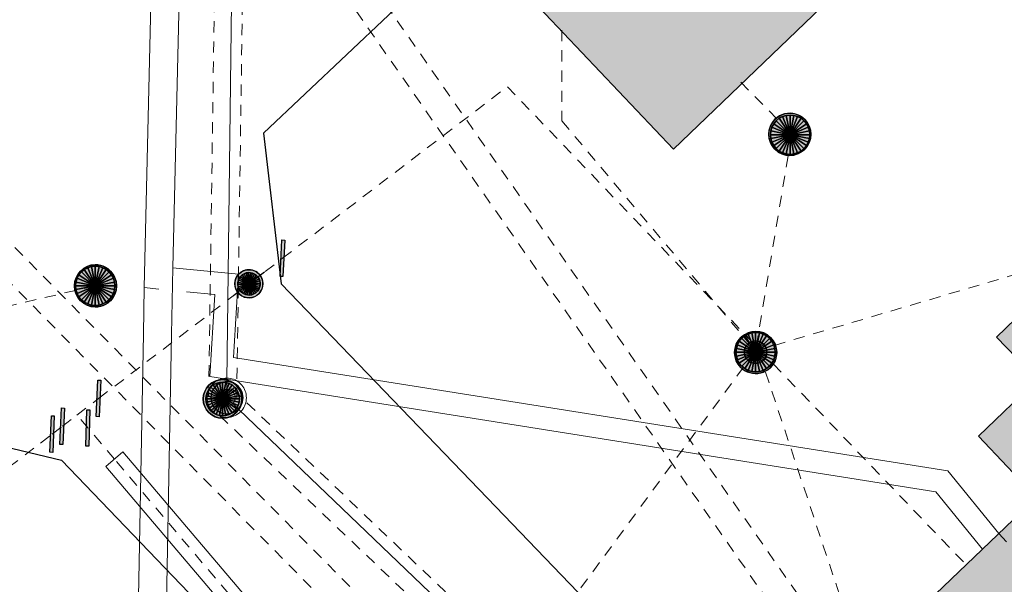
# Model space of a CAD drawing. Header units: metres. Extents: x 2695560 to 2696939, y 1260491 to 1262050.
# Tile 473 of 656: x 2695813 to 2695831, y 1261154 to 1261164. Entities that reach past the tile are written whole.
import ezdxf

# ---------------------------------------------------------------- set-up
doc = ezdxf.new("R2010")
doc.units = ezdxf.units.M
doc.linetypes.add('AUSGEZOGEN', pattern=[0])
doc.linetypes.add('VERDECKT2_S2', pattern=[0.36, 0.2, -0.16])
for name, color, linetype in [('XR$1$AV_Gebäudeflächen (BB)', 7, 'AUSGEZOGEN'), ('XR$1$AV_Linien (BB)', 7, 'AUSGEZOGEN'), ('XR$1$AW_LK_Schachtdeckel', 24, 'AUSGEZOGEN'), ('XR$1$EW_LK_Bauwerk', 1, 'AUSGEZOGEN'), ('XR$1$FM_LK_SW_TRASSEKNOTEN', 94, 'AUSGEZOGEN'), ('XR$1$GA_LK_Rohrleitungsteil', 32, 'AUSGEZOGEN'), ('XR$1$GA_LK_Siphon', 32, 'AUSGEZOGEN'), ('XR$1$PFAW', 255, 'AUSGEZOGEN'), ('XR$1$PFEW', 255, 'AUSGEZOGEN'), ('XR$1$PFGA', 255, 'AUSGEZOGEN')]:
    doc.layers.add(name, color=color, linetype=linetype)
for name, color, linetype, lineweight in [('XR$2$ABW-Linie-R-ungenau', 4, 'VERDECKT2_S2', 18), ('XR$2$ABW-LinieFlaeche-R-ungenau', 4, 'VERDECKT2_S2', 18), ('XR$2$ABW-Punkt', 6, 'AUSGEZOGEN', 18), ('XR$2$ELE-LinieFlaeche-ungenau', 1, 'VERDECKT2_S2', 18), ('XR$2$ELE-Punkt', 1, 'AUSGEZOGEN', 18), ('XR$2$FER-Linie-genau', 30, 'AUSGEZOGEN', 18), ('XR$2$FER-Linie-ungenau', 30, 'VERDECKT2_S2', 18), ('XR$2$GAS-Linie-ungenau', 12, 'VERDECKT2_S2', 18), ('XR$2$GAS-LinieSchutzrohr', 12, 'AUSGEZOGEN', 18), ('XR$2$GAS-Punkt', 12, 'AUSGEZOGEN', 18), ('XR$2$KOM-Flaeche-U-oberirdisch', 91, 'AUSGEZOGEN', 18), ('XR$2$KOM-Linie-U-genau', 91, 'AUSGEZOGEN', 18)]:
    doc.layers.add(name, color=color, linetype=linetype, lineweight=lineweight)

# ---------------------------------------------------------------- blocks, each defined once
blk = doc.blocks.new('COMPLEXOBJECT_36')
at = {"layer": 'XR$1$AV_Linien (BB)', "color": 7, "linetype": 'AUSGEZOGEN', "transparency": 33554687}
blk.add_lwpolyline([(5820.378, 11165.35), (5816.673, 11161.845), (5816.985, 11159.163), (5820.658, 11155.35), (5825.331, 11150.484), (5832.294, 11143.298), (5835.478, 11140.003)], dxfattribs=at)
blk = doc.blocks.new('COMPLEXOBJECT_332')
at = {"layer": 'XR$1$AV_Linien (BB)', "color": 7, "linetype": 'AUSGEZOGEN', "transparency": 33554687}
blk.add_lwpolyline([(5757.09, 11124.929), (5780.161, 11147.021), (5799.968, 11165.987), (5808.077, 11157.223), (5813.076, 11156.026), (5816.613, 11152.343), (5821.719, 11147.027), (5828.696, 11139.827), (5831.99, 11136.417)], dxfattribs=at)
blk = doc.blocks.new('BAW2082')
at = {"layer": 'XR$1$PFAW', "transparency": 33554687}
blk.add_hatch(color=7, dxfattribs=at).paths.add_polyline_path([(0.509, -0.003), (0.499, 0.098), (0.469, 0.194), (0.42, 0.283), (0.354, 0.359), (0.274, 0.421), (0.183, 0.466), (0.085, 0.491), (-0.016, 0.496), (-0.116, 0.481), (-0.211, 0.446), (-0.297, 0.392), (-0.37, 0.323), (-0.428, 0.24), (-0.468, 0.147), (-0.488, 0.047), (-0.488, -0.054), (-0.468, -0.153), (-0.428, -0.246), (-0.37, -0.329), (-0.297, -0.398), (-0.211, -0.452), (-0.116, -0.487), (-0.016, -0.502), (0.085, -0.497), (0.183, -0.472), (0.274, -0.427), (0.354, -0.366), (0.42, -0.289), (0.469, -0.2), (0.499, -0.104)])
at = {"transparency": 33554687}
for start, end in [(91.1948, 268.8052), (268.8052, 91.1948)]:
    blk.add_arc((0.01, 0), 0.5, start, end, dxfattribs=at)
at = {"layer": 'XR$1$PFAW', "transparency": 33554687}
blk.add_circle((0.009, -0.003), 0.5, dxfattribs=at)
blk = doc.blocks.new('BGA2013')
at = {"transparency": 33554687}
blk.add_hatch(color=36, dxfattribs=at).paths.add_polyline_path([(-0.291, -0.409), (0.352, 0.357), (0.291, 0.409), (-0.352, -0.357)])
at = {"color": 32, "transparency": 33554687}
blk.add_lwpolyline([(-0.291, -0.409), (-0.352, -0.357), (0.291, 0.409), (0.352, 0.357), (-0.291, -0.409)], close=True, dxfattribs=at)
blk = doc.blocks.new('BGA15')
at = {"layer": 'XR$1$PFGA', "transparency": 33554687}
blk.add_hatch(color=7, dxfattribs=at).paths.add_polyline_path([(0.5, 0), (0.49, 0.101), (0.459, 0.197), (0.41, 0.286), (0.344, 0.362), (0.264, 0.424), (0.174, 0.469), (0.076, 0.494), (-0.025, 0.499), (-0.125, 0.484), (-0.22, 0.449), (-0.306, 0.395), (-0.379, 0.326), (-0.437, 0.243), (-0.477, 0.15), (-0.497, 0.051), (-0.497, -0.051), (-0.477, -0.15), (-0.437, -0.243), (-0.379, -0.326), (-0.306, -0.395), (-0.22, -0.449), (-0.125, -0.484), (-0.025, -0.499), (0.076, -0.494), (0.174, -0.469), (0.264, -0.424), (0.344, -0.362), (0.41, -0.286), (0.459, -0.197), (0.49, -0.101)])
at = {"color": 32, "transparency": 33554687}
for start, end in [(91.1948, 268.8052), (268.8052, 91.1948)]:
    blk.add_arc((0, 0), 0.5, start, end, dxfattribs=at)
at = {"layer": 'XR$1$PFGA', "transparency": 33554687}
blk.add_circle((0, 0), 0.5, dxfattribs=at)
blk = doc.blocks.new('BEWLP2574')
at = {"layer": 'XR$1$PFEW', "transparency": 33554687}
blk.add_hatch(color=7, dxfattribs=at).paths.add_polyline_path([(-0.5, 0), (-0.497, -0.051), (-0.489, -0.101), (-0.477, -0.15), (-0.459, -0.198), (-0.437, -0.243), (-0.41, -0.286), (-0.379, -0.326), (-0.344, -0.363), (-0.306, -0.396), (-0.264, -0.425), (-0.22, -0.449), (-0.173, -0.469), (-0.125, -0.485), (-0.075, -0.495), (-0.025, -0.5), (0.026, -0.5), (0.076, -0.495), (0.126, -0.485), (0.174, -0.469), (0.221, -0.449), (0.265, -0.425), (0.306, -0.396), (0.345, -0.363), (0.38, -0.326), (0.411, -0.286), (0.437, -0.243), (0.46, -0.198), (0.477, -0.15), (0.49, -0.101), (0.498, -0.051), (0.5, 0), (0.498, 0.05), (0.49, 0.1), (0.477, 0.149), (0.46, 0.197), (0.437, 0.242), (0.411, 0.285), (0.38, 0.325), (0.345, 0.362), (0.306, 0.395), (0.265, 0.424), (0.221, 0.448), (0.174, 0.468), (0.126, 0.484), (0.076, 0.494), (0.026, 0.499), (-0.025, 0.499), (-0.075, 0.494), (-0.125, 0.484), (-0.173, 0.468), (-0.22, 0.448), (-0.264, 0.424), (-0.306, 0.395), (-0.344, 0.362), (-0.379, 0.325), (-0.41, 0.285), (-0.437, 0.242), (-0.459, 0.197), (-0.477, 0.149), (-0.489, 0.1), (-0.497, 0.05)])
at = {"color": 1, "transparency": 33554687}
for start, end in [(90, 180), (0, 90), (180, 270), (270, 0)]:
    blk.add_arc((0, 0), 0.5, start, end, dxfattribs=at)
at = {"layer": 'XR$1$PFEW', "transparency": 33554687}
blk.add_circle((0, 0), 0.5, dxfattribs=at)
blk = doc.blocks.new('BWFM16')
at = {"color": 94, "transparency": 33554687}
for start, end in [(91.1948, 268.8052), (268.8052, 91.1948)]:
    blk.add_arc((0.01, 0), 0.5, start, end, dxfattribs=at)
blk = doc.blocks.new('GAS-SIPHON')
at = {"layer": 'XR$2$GAS-Punkt', "linetype": 'AUSGEZOGEN', "lineweight": 25, "transparency": 33554687}
for p, q in [((0, 200, 2500), (0, 350, 2500)), ((0, -200, 2500), (0, -350, 2500))]:
    blk.add_line(p, q, dxfattribs=at)
for points in [[(-77, 185, 2500), (0, 0, 2500), (-111, 166, 2500)], [(-77, 185), (0, 0), (-111, 166)], [(-77, 185, 2500), (-77, 185), (-111, 166), (-111, 166, 2500)], [(-39, 196, 2500), (0, 0, 2500), (-77, 185, 2500)], [(-39, 196), (0, 0), (-77, 185)], [(-39, 196, 2500), (-39, 196), (-77, 185), (-77, 185, 2500)], [(0, 200, 2500), (0, 0, 2500), (-39, 196, 2500)], [(0, 200), (0, 0), (-39, 196)], [(0, 200, 2500), (0, 200), (-39, 196), (-39, 196, 2500)], [(39, 196, 2500), (0, 0, 2500), (0, 200, 2500)], [(39, 196), (0, 0), (0, 200)], [(39, 196, 2500), (39, 196), (0, 200), (0, 200, 2500)], [(77, 185, 2500), (0, 0, 2500), (39, 196, 2500)], [(77, 185), (0, 0), (39, 196)], [(111, 166, 2500), (0, 0, 2500), (77, 185, 2500)], [(111, 166), (0, 0), (77, 185)], [(77, 185, 2500), (77, 185), (39, 196), (39, 196, 2500)], [(111, 166, 2500), (111, 166), (77, 185), (77, 185, 2500)], [(-196, 39, 2500), (0, 0, 2500), (-200, 0, 2500)], [(-196, 39), (0, 0), (-200, 0)], [(-196, 39, 2500), (-196, 39), (-200, 0), (-200, 0, 2500)], [(-200, 0, 2500), (0, 0, 2500), (-196, -39, 2500)], [(-200, 0), (0, 0), (-196, -39)], [(-185, 77, 2500), (0, 0, 2500), (-196, 39, 2500)], [(-185, 77), (0, 0), (-196, 39)], [(-185, 77, 2500), (-185, 77), (-196, 39), (-196, 39, 2500)], [(-196, -39, 2500), (0, 0, 2500), (-185, -77, 2500)], [(-196, -39), (0, 0), (-185, -77)], [(-166, 111, 2500), (0, 0, 2500), (-185, 77, 2500)], [(-166, 111), (0, 0), (-185, 77)], [(-166, 111, 2500), (-166, 111), (-185, 77), (-185, 77, 2500)], [(-185, -77, 2500), (0, 0, 2500), (-166, -111, 2500)], [(-185, -77), (0, 0), (-166, -111)], [(-141, 141, 2500), (0, 0, 2500), (-166, 111, 2500)], [(-141, 141), (0, 0), (-166, 111)], [(-141, 141, 2500), (-141, 141), (-166, 111), (-166, 111, 2500)], [(-166, -111, 2500), (0, 0, 2500), (-141, -141, 2500)], [(-166, -111), (0, 0), (-141, -141)], [(-111, 166, 2500), (0, 0, 2500), (-141, 141, 2500)], [(-111, 166), (0, 0), (-141, 141)], [(-111, 166, 2500), (-111, 166), (-141, 141), (-141, 141, 2500)], [(-141, -141, 2500), (0, 0, 2500), (-111, -166, 2500)], [(-141, -141), (0, 0), (-111, -166)], [(-111, -166, 2500), (0, 0, 2500), (-77, -185, 2500)], [(-111, -166), (0, 0), (-77, -185)], [(-77, -185, 2500), (0, 0, 2500), (-39, -196, 2500)], [(-77, -185), (0, 0), (-39, -196)], [(-39, -196, 2500), (0, 0, 2500), (0, -200, 2500)], [(-39, -196), (0, 0), (0, -200)], [(141, 141, 2500), (0, 0, 2500), (111, 166, 2500)], [(141, 141), (0, 0), (111, 166)], [(166, 111, 2500), (0, 0, 2500), (141, 141, 2500)], [(166, 111), (0, 0), (141, 141)], [(185, 77, 2500), (0, 0, 2500), (166, 111, 2500)], [(185, 77), (0, 0), (166, 111)], [(196, 39, 2500), (0, 0, 2500), (185, 77, 2500)], [(196, 39), (0, 0), (185, 77)], [(200, 0, 2500), (0, 0, 2500), (196, 39, 2500)], [(200, 0), (0, 0), (196, 39)], [(0, -200, 2500), (0, 0, 2500), (39, -196, 2500)], [(39, -196, 2500), (0, 0, 2500), (77, -185, 2500)], [(77, -185, 2500), (0, 0, 2500), (111, -166, 2500)], [(111, -166, 2500), (0, 0, 2500), (141, -141, 2500)], [(141, -141, 2500), (0, 0, 2500), (166, -111, 2500)], [(166, -111, 2500), (0, 0, 2500), (185, -77, 2500)], [(185, -77, 2500), (0, 0, 2500), (196, -39, 2500)], [(196, -39, 2500), (0, 0, 2500), (200, 0, 2500)], [(0, -200), (0, 0), (39, -196)], [(39, -196), (0, 0), (77, -185)], [(77, -185), (0, 0), (111, -166)], [(111, -166), (0, 0), (141, -141)], [(141, -141), (0, 0), (166, -111)], [(166, -111), (0, 0), (185, -77)], [(185, -77), (0, 0), (196, -39)], [(196, -39), (0, 0), (200, 0)], [(141, 141, 2500), (141, 141), (111, 166), (111, 166, 2500)], [(166, 111, 2500), (166, 111), (141, 141), (141, 141, 2500)], [(185, 77, 2500), (185, 77), (166, 111), (166, 111, 2500)], [(196, 39, 2500), (196, 39), (185, 77), (185, 77, 2500)], [(200, 0, 2500), (200, 0), (196, 39), (196, 39, 2500)], [(-200, 0, 2500), (-200, 0), (-196, -39), (-196, -39, 2500)], [(-196, -39, 2500), (-196, -39), (-185, -77), (-185, -77, 2500)], [(-185, -77, 2500), (-185, -77), (-166, -111), (-166, -111, 2500)], [(-166, -111, 2500), (-166, -111), (-141, -141), (-141, -141, 2500)], [(-141, -141, 2500), (-141, -141), (-111, -166), (-111, -166, 2500)], [(-111, -166, 2500), (-111, -166), (-77, -185), (-77, -185, 2500)], [(77, -185, 2500), (77, -185), (111, -166), (111, -166, 2500)], [(111, -166, 2500), (111, -166), (141, -141), (141, -141, 2500)], [(141, -141, 2500), (141, -141), (166, -111), (166, -111, 2500)], [(166, -111, 2500), (166, -111), (185, -77), (185, -77, 2500)], [(185, -77, 2500), (185, -77), (196, -39), (196, -39, 2500)], [(196, -39, 2500), (196, -39), (200, 0), (200, 0, 2500)], [(-77, -185, 2500), (-77, -185), (-39, -196), (-39, -196, 2500)], [(-39, -196, 2500), (-39, -196), (0, -200), (0, -200, 2500)], [(0, -200, 2500), (0, -200), (39, -196), (39, -196, 2500)], [(39, -196, 2500), (39, -196), (77, -185), (77, -185, 2500)]]:
    blk.add_3dface(points, dxfattribs=at)
blk = doc.blocks.new('ELE-SCHACHT_RUND')
at = {"layer": 'XR$2$ELE-Punkt', "linetype": 'AUSGEZOGEN', "lineweight": 25, "transparency": 33554687}
for points in [[(-212, 212, 2500), (0, 0, 2500), (-249, 167, 2500)], [(-212, 212), (0, 0), (-249, 167)], [(-212, 212, 2500), (-212, 212), (-249, 167), (-249, 167, 2500)], [(-167, 249, 2500), (0, 0, 2500), (-212, 212, 2500)], [(-167, 249), (0, 0), (-212, 212)], [(-167, 249, 2500), (-167, 249), (-212, 212), (-212, 212, 2500)], [(-115, 277, 2500), (0, 0, 2500), (-167, 249, 2500)], [(-115, 277), (0, 0), (-167, 249)], [(-115, 277, 2500), (-115, 277), (-167, 249), (-167, 249, 2500)], [(-59, 294, 2500), (0, 0, 2500), (-115, 277, 2500)], [(-59, 294), (0, 0), (-115, 277)], [(-59, 294, 2500), (-59, 294), (-115, 277), (-115, 277, 2500)], [(0, 300, 2500), (0, 0, 2500), (-59, 294, 2500)], [(0, 300), (0, 0), (-59, 294)], [(0, 300, 2500), (0, 300), (-59, 294), (-59, 294, 2500)], [(59, 294, 2500), (0, 0, 2500), (0, 300, 2500)], [(59, 294), (0, 0), (0, 300)], [(59, 294, 2500), (59, 294), (0, 300), (0, 300, 2500)], [(115, 277, 2500), (0, 0, 2500), (59, 294, 2500)], [(115, 277), (0, 0), (59, 294)], [(167, 249, 2500), (0, 0, 2500), (115, 277, 2500)], [(167, 249), (0, 0), (115, 277)], [(212, 212, 2500), (0, 0, 2500), (167, 249, 2500)], [(212, 212), (0, 0), (167, 249)], [(249, 167, 2500), (0, 0, 2500), (212, 212, 2500)], [(249, 167), (0, 0), (212, 212)], [(115, 277, 2500), (115, 277), (59, 294), (59, 294, 2500)], [(167, 249, 2500), (167, 249), (115, 277), (115, 277, 2500)], [(212, 212, 2500), (212, 212), (167, 249), (167, 249, 2500)], [(249, 167, 2500), (249, 167), (212, 212), (212, 212, 2500)], [(-294, 59, 2500), (0, 0, 2500), (-300, 0, 2500)], [(-294, 59), (0, 0), (-300, 0)], [(-294, 59, 2500), (-294, 59), (-300, 0), (-300, 0, 2500)], [(-300, 0, 2500), (0, 0, 2500), (-294, -59, 2500)], [(-300, 0), (0, 0), (-294, -59)], [(-277, 115, 2500), (0, 0, 2500), (-294, 59, 2500)], [(-277, 115), (0, 0), (-294, 59)], [(-277, 115, 2500), (-277, 115), (-294, 59), (-294, 59, 2500)], [(-294, -59, 2500), (0, 0, 2500), (-277, -115, 2500)], [(-294, -59), (0, 0), (-277, -115)], [(-249, 167, 2500), (0, 0, 2500), (-277, 115, 2500)], [(-249, 167), (0, 0), (-277, 115)], [(-249, 167, 2500), (-249, 167), (-277, 115), (-277, 115, 2500)], [(-277, -115, 2500), (0, 0, 2500), (-249, -167, 2500)], [(-277, -115), (0, 0), (-249, -167)], [(-249, -167, 2500), (0, 0, 2500), (-212, -212, 2500)], [(-249, -167), (0, 0), (-212, -212)], [(-212, -212, 2500), (0, 0, 2500), (-167, -249, 2500)], [(-212, -212), (0, 0), (-167, -249)], [(-167, -249, 2500), (0, 0, 2500), (-115, -277, 2500)], [(-167, -249), (0, 0), (-115, -277)], [(-115, -277, 2500), (0, 0, 2500), (-59, -294, 2500)], [(-115, -277), (0, 0), (-59, -294)], [(-59, -294, 2500), (0, 0, 2500), (0, -300, 2500)], [(-59, -294), (0, 0), (0, -300)], [(277, 115, 2500), (0, 0, 2500), (249, 167, 2500)], [(277, 115), (0, 0), (249, 167)], [(294, 59, 2500), (0, 0, 2500), (277, 115, 2500)], [(294, 59), (0, 0), (277, 115)], [(300, 0, 2500), (0, 0, 2500), (294, 59, 2500)], [(300, 0), (0, 0), (294, 59)], [(0, -300, 2500), (0, 0, 2500), (59, -294, 2500)], [(59, -294, 2500), (0, 0, 2500), (115, -277, 2500)], [(115, -277, 2500), (0, 0, 2500), (167, -249, 2500)], [(167, -249, 2500), (0, 0, 2500), (212, -212, 2500)], [(212, -212, 2500), (0, 0, 2500), (249, -167, 2500)], [(249, -167, 2500), (0, 0, 2500), (277, -115, 2500)], [(277, -115, 2500), (0, 0, 2500), (294, -59, 2500)], [(294, -59, 2500), (0, 0, 2500), (300, 0, 2500)], [(0, -300), (0, 0), (59, -294)], [(59, -294), (0, 0), (115, -277)], [(115, -277), (0, 0), (167, -249)], [(167, -249), (0, 0), (212, -212)], [(212, -212), (0, 0), (249, -167)], [(249, -167), (0, 0), (277, -115)], [(277, -115), (0, 0), (294, -59)], [(294, -59), (0, 0), (300, 0)], [(277, 115, 2500), (277, 115), (249, 167), (249, 167, 2500)], [(294, 59, 2500), (294, 59), (277, 115), (277, 115, 2500)], [(300, 0, 2500), (300, 0), (294, 59), (294, 59, 2500)], [(-300, 0, 2500), (-300, 0), (-294, -59), (-294, -59, 2500)], [(-294, -59, 2500), (-294, -59), (-277, -115), (-277, -115, 2500)], [(-277, -115, 2500), (-277, -115), (-249, -167), (-249, -167, 2500)], [(-249, -167, 2500), (-249, -167), (-212, -212), (-212, -212, 2500)], [(212, -212, 2500), (212, -212), (249, -167), (249, -167, 2500)], [(249, -167, 2500), (249, -167), (277, -115), (277, -115, 2500)], [(277, -115, 2500), (277, -115), (294, -59), (294, -59, 2500)], [(294, -59, 2500), (294, -59), (300, 0), (300, 0, 2500)], [(-212, -212, 2500), (-212, -212), (-167, -249), (-167, -249, 2500)], [(-167, -249, 2500), (-167, -249), (-115, -277), (-115, -277, 2500)], [(-115, -277, 2500), (-115, -277), (-59, -294), (-59, -294, 2500)], [(-59, -294, 2500), (-59, -294), (0, -300), (0, -300, 2500)], [(0, -300, 2500), (0, -300), (59, -294), (59, -294, 2500)], [(59, -294, 2500), (59, -294), (115, -277), (115, -277, 2500)], [(115, -277, 2500), (115, -277), (167, -249), (167, -249, 2500)], [(167, -249, 2500), (167, -249), (212, -212), (212, -212, 2500)]]:
    blk.add_3dface(points, dxfattribs=at)
blk = doc.blocks.new('ABW-NORMSCHACHT_WEITERE')
at = {"layer": 'XR$2$ABW-Punkt', "linetype": 'AUSGEZOGEN', "lineweight": 25, "transparency": 33554687}
for points in [[(-77, 185, 2500), (0, 0, 2500), (-111, 166, 2500)], [(-77, 185), (0, 0), (-111, 166)], [(-77, 185, 2500), (-77, 185), (-111, 166), (-111, 166, 2500)], [(-39, 196, 2500), (0, 0, 2500), (-77, 185, 2500)], [(-39, 196), (0, 0), (-77, 185)], [(-39, 196, 2500), (-39, 196), (-77, 185), (-77, 185, 2500)], [(0, 200, 2500), (0, 0, 2500), (-39, 196, 2500)], [(0, 200), (0, 0), (-39, 196)], [(0, 200, 2500), (0, 200), (-39, 196), (-39, 196, 2500)], [(39, 196, 2500), (0, 0, 2500), (0, 200, 2500)], [(39, 196), (0, 0), (0, 200)], [(39, 196, 2500), (39, 196), (0, 200), (0, 200, 2500)], [(77, 185, 2500), (0, 0, 2500), (39, 196, 2500)], [(77, 185), (0, 0), (39, 196)], [(111, 166, 2500), (0, 0, 2500), (77, 185, 2500)], [(111, 166), (0, 0), (77, 185)], [(77, 185, 2500), (77, 185), (39, 196), (39, 196, 2500)], [(111, 166, 2500), (111, 166), (77, 185), (77, 185, 2500)], [(-196, 39, 2500), (0, 0, 2500), (-200, 0, 2500)], [(-196, 39), (0, 0), (-200, 0)], [(-196, 39, 2500), (-196, 39), (-200, 0), (-200, 0, 2500)], [(-200, 0, 2500), (0, 0, 2500), (-196, -39, 2500)], [(-200, 0), (0, 0), (-196, -39)], [(-185, 77, 2500), (0, 0, 2500), (-196, 39, 2500)], [(-185, 77), (0, 0), (-196, 39)], [(-185, 77, 2500), (-185, 77), (-196, 39), (-196, 39, 2500)], [(-196, -39, 2500), (0, 0, 2500), (-185, -77, 2500)], [(-196, -39), (0, 0), (-185, -77)], [(-166, 111, 2500), (0, 0, 2500), (-185, 77, 2500)], [(-166, 111), (0, 0), (-185, 77)], [(-166, 111, 2500), (-166, 111), (-185, 77), (-185, 77, 2500)], [(-185, -77, 2500), (0, 0, 2500), (-166, -111, 2500)], [(-185, -77), (0, 0), (-166, -111)], [(-141, 141, 2500), (0, 0, 2500), (-166, 111, 2500)], [(-141, 141), (0, 0), (-166, 111)], [(-141, 141, 2500), (-141, 141), (-166, 111), (-166, 111, 2500)], [(-166, -111, 2500), (0, 0, 2500), (-141, -141, 2500)], [(-166, -111), (0, 0), (-141, -141)], [(-111, 166, 2500), (0, 0, 2500), (-141, 141, 2500)], [(-111, 166), (0, 0), (-141, 141)], [(-111, 166, 2500), (-111, 166), (-141, 141), (-141, 141, 2500)], [(-141, -141, 2500), (0, 0, 2500), (-111, -166, 2500)], [(-141, -141), (0, 0), (-111, -166)], [(-111, -166, 2500), (0, 0, 2500), (-77, -185, 2500)], [(-111, -166), (0, 0), (-77, -185)], [(-77, -185, 2500), (0, 0, 2500), (-39, -196, 2500)], [(-77, -185), (0, 0), (-39, -196)], [(-39, -196, 2500), (0, 0, 2500), (0, -200, 2500)], [(-39, -196), (0, 0), (0, -200)], [(141, 141, 2500), (0, 0, 2500), (111, 166, 2500)], [(141, 141), (0, 0), (111, 166)], [(166, 111, 2500), (0, 0, 2500), (141, 141, 2500)], [(166, 111), (0, 0), (141, 141)], [(185, 77, 2500), (0, 0, 2500), (166, 111, 2500)], [(185, 77), (0, 0), (166, 111)], [(196, 39, 2500), (0, 0, 2500), (185, 77, 2500)], [(196, 39), (0, 0), (185, 77)], [(200, 0, 2500), (0, 0, 2500), (196, 39, 2500)], [(200, 0), (0, 0), (196, 39)], [(0, -200, 2500), (0, 0, 2500), (39, -196, 2500)], [(39, -196, 2500), (0, 0, 2500), (77, -185, 2500)], [(77, -185, 2500), (0, 0, 2500), (111, -166, 2500)], [(111, -166, 2500), (0, 0, 2500), (141, -141, 2500)], [(141, -141, 2500), (0, 0, 2500), (166, -111, 2500)], [(166, -111, 2500), (0, 0, 2500), (185, -77, 2500)], [(185, -77, 2500), (0, 0, 2500), (196, -39, 2500)], [(196, -39, 2500), (0, 0, 2500), (200, 0, 2500)], [(0, -200), (0, 0), (39, -196)], [(39, -196), (0, 0), (77, -185)], [(77, -185), (0, 0), (111, -166)], [(111, -166), (0, 0), (141, -141)], [(141, -141), (0, 0), (166, -111)], [(166, -111), (0, 0), (185, -77)], [(185, -77), (0, 0), (196, -39)], [(196, -39), (0, 0), (200, 0)], [(141, 141, 2500), (141, 141), (111, 166), (111, 166, 2500)], [(166, 111, 2500), (166, 111), (141, 141), (141, 141, 2500)], [(185, 77, 2500), (185, 77), (166, 111), (166, 111, 2500)], [(196, 39, 2500), (196, 39), (185, 77), (185, 77, 2500)], [(200, 0, 2500), (200, 0), (196, 39), (196, 39, 2500)], [(-200, 0, 2500), (-200, 0), (-196, -39), (-196, -39, 2500)], [(-196, -39, 2500), (-196, -39), (-185, -77), (-185, -77, 2500)], [(-185, -77, 2500), (-185, -77), (-166, -111), (-166, -111, 2500)], [(-166, -111, 2500), (-166, -111), (-141, -141), (-141, -141, 2500)], [(-141, -141, 2500), (-141, -141), (-111, -166), (-111, -166, 2500)], [(-111, -166, 2500), (-111, -166), (-77, -185), (-77, -185, 2500)], [(77, -185, 2500), (77, -185), (111, -166), (111, -166, 2500)], [(111, -166, 2500), (111, -166), (141, -141), (141, -141, 2500)], [(141, -141, 2500), (141, -141), (166, -111), (166, -111, 2500)], [(166, -111, 2500), (166, -111), (185, -77), (185, -77, 2500)], [(185, -77, 2500), (185, -77), (196, -39), (196, -39, 2500)], [(196, -39, 2500), (196, -39), (200, 0), (200, 0, 2500)], [(-77, -185, 2500), (-77, -185), (-39, -196), (-39, -196, 2500)], [(-39, -196, 2500), (-39, -196), (0, -200), (0, -200, 2500)], [(0, -200, 2500), (0, -200), (39, -196), (39, -196, 2500)], [(39, -196, 2500), (39, -196), (77, -185), (77, -185, 2500)]]:
    blk.add_3dface(points, dxfattribs=at)
blk = doc.blocks.new('ABW-KONTROLLSCHACHT')
at = {"layer": 'XR$2$ABW-Punkt', "linetype": 'AUSGEZOGEN', "lineweight": 25, "transparency": 33554687}
for points in [[(-291, 194, 2500), (0, 0, 2500), (-323, 134, 2500)], [(-291, 194), (0, 0), (-323, 134)], [(-291, 194, 2500), (-291, 194), (-323, 134), (-323, 134, 2500)], [(-247, 247, 2500), (0, 0, 2500), (-291, 194, 2500)], [(-247, 247), (0, 0), (-291, 194)], [(-247, 247, 2500), (-247, 247), (-291, 194), (-291, 194, 2500)], [(-194, 291, 2500), (0, 0, 2500), (-247, 247, 2500)], [(-194, 291), (0, 0), (-247, 247)], [(-194, 291, 2500), (-194, 291), (-247, 247), (-247, 247, 2500)], [(-134, 323, 2500), (0, 0, 2500), (-194, 291, 2500)], [(-134, 323), (0, 0), (-194, 291)], [(-134, 323, 2500), (-134, 323), (-194, 291), (-194, 291, 2500)], [(-68, 343, 2500), (0, 0, 2500), (-134, 323, 2500)], [(-68, 343), (0, 0), (-134, 323)], [(-68, 343, 2500), (-68, 343), (-134, 323), (-134, 323, 2500)], [(0, 350, 2500), (0, 0, 2500), (-68, 343, 2500)], [(0, 350), (0, 0), (-68, 343)], [(0, 350, 2500), (0, 350), (-68, 343), (-68, 343, 2500)], [(68, 343, 2500), (0, 0, 2500), (0, 350, 2500)], [(68, 343), (0, 0), (0, 350)], [(68, 343, 2500), (68, 343), (0, 350), (0, 350, 2500)], [(134, 323, 2500), (0, 0, 2500), (68, 343, 2500)], [(134, 323), (0, 0), (68, 343)], [(194, 291, 2500), (0, 0, 2500), (134, 323, 2500)], [(194, 291), (0, 0), (134, 323)], [(247, 247, 2500), (0, 0, 2500), (194, 291, 2500)], [(247, 247), (0, 0), (194, 291)], [(291, 194, 2500), (0, 0, 2500), (247, 247, 2500)], [(291, 194), (0, 0), (247, 247)], [(323, 134, 2500), (0, 0, 2500), (291, 194, 2500)], [(323, 134), (0, 0), (291, 194)], [(134, 323, 2500), (134, 323), (68, 343), (68, 343, 2500)], [(194, 291, 2500), (194, 291), (134, 323), (134, 323, 2500)], [(247, 247, 2500), (247, 247), (194, 291), (194, 291, 2500)], [(291, 194, 2500), (291, 194), (247, 247), (247, 247, 2500)], [(323, 134, 2500), (323, 134), (291, 194), (291, 194, 2500)], [(-343, 68, 2500), (0, 0, 2500), (-350, 0, 2500)], [(-343, 68), (0, 0), (-350, 0)], [(-343, 68, 2500), (-343, 68), (-350, 0), (-350, 0, 2500)], [(-350, 0, 2500), (0, 0, 2500), (-343, -68, 2500)], [(-350, 0), (0, 0), (-343, -68)], [(-323, 134, 2500), (0, 0, 2500), (-343, 68, 2500)], [(-323, 134), (0, 0), (-343, 68)], [(-323, 134, 2500), (-323, 134), (-343, 68), (-343, 68, 2500)], [(-343, -68, 2500), (0, 0, 2500), (-323, -134, 2500)], [(-343, -68), (0, 0), (-323, -134)], [(-323, -134, 2500), (0, 0, 2500), (-291, -194, 2500)], [(-323, -134), (0, 0), (-291, -194)], [(-291, -194, 2500), (0, 0, 2500), (-247, -247, 2500)], [(-291, -194), (0, 0), (-247, -247)], [(-247, -247, 2500), (0, 0, 2500), (-194, -291, 2500)], [(-247, -247), (0, 0), (-194, -291)], [(-194, -291, 2500), (0, 0, 2500), (-134, -323, 2500)], [(-194, -291), (0, 0), (-134, -323)], [(-134, -323, 2500), (0, 0, 2500), (-68, -343, 2500)], [(-134, -323), (0, 0), (-68, -343)], [(-68, -343, 2500), (0, 0, 2500), (0, -350, 2500)], [(-68, -343), (0, 0), (0, -350)], [(343, 68, 2500), (0, 0, 2500), (323, 134, 2500)], [(343, 68), (0, 0), (323, 134)], [(350, 0, 2500), (0, 0, 2500), (343, 68, 2500)], [(350, 0), (0, 0), (343, 68)], [(0, -350, 2500), (0, 0, 2500), (68, -343, 2500)], [(68, -343, 2500), (0, 0, 2500), (134, -323, 2500)], [(134, -323, 2500), (0, 0, 2500), (194, -291, 2500)], [(194, -291, 2500), (0, 0, 2500), (247, -247, 2500)], [(247, -247, 2500), (0, 0, 2500), (291, -194, 2500)], [(291, -194, 2500), (0, 0, 2500), (323, -134, 2500)], [(323, -134, 2500), (0, 0, 2500), (343, -68, 2500)], [(343, -68, 2500), (0, 0, 2500), (350, 0, 2500)], [(0, -350), (0, 0), (68, -343)], [(68, -343), (0, 0), (134, -323)], [(134, -323), (0, 0), (194, -291)], [(194, -291), (0, 0), (247, -247)], [(247, -247), (0, 0), (291, -194)], [(291, -194), (0, 0), (323, -134)], [(323, -134), (0, 0), (343, -68)], [(343, -68), (0, 0), (350, 0)], [(343, 68, 2500), (343, 68), (323, 134), (323, 134, 2500)], [(350, 0, 2500), (350, 0), (343, 68), (343, 68, 2500)], [(-350, 0, 2500), (-350, 0), (-343, -68), (-343, -68, 2500)], [(-343, -68, 2500), (-343, -68), (-323, -134), (-323, -134, 2500)], [(-323, -134, 2500), (-323, -134), (-291, -194), (-291, -194, 2500)], [(291, -194, 2500), (291, -194), (323, -134), (323, -134, 2500)], [(323, -134, 2500), (323, -134), (343, -68), (343, -68, 2500)], [(343, -68, 2500), (343, -68), (350, 0), (350, 0, 2500)], [(-291, -194, 2500), (-291, -194), (-247, -247), (-247, -247, 2500)], [(-247, -247, 2500), (-247, -247), (-194, -291), (-194, -291, 2500)], [(-194, -291, 2500), (-194, -291), (-134, -323), (-134, -323, 2500)], [(-134, -323, 2500), (-134, -323), (-68, -343), (-68, -343, 2500)], [(-68, -343, 2500), (-68, -343), (0, -350), (0, -350, 2500)], [(0, -350, 2500), (0, -350), (68, -343), (68, -343, 2500)], [(68, -343, 2500), (68, -343), (134, -323), (134, -323, 2500)], [(134, -323, 2500), (134, -323), (194, -291), (194, -291, 2500)], [(194, -291, 2500), (194, -291), (247, -247), (247, -247, 2500)], [(247, -247, 2500), (247, -247), (291, -194), (291, -194, 2500)]]:
    blk.add_3dface(points, dxfattribs=at)
blk = doc.blocks.new('ABW-DECKEL')
at = {"layer": 'XR$2$ABW-Punkt', "linetype": 'AUSGEZOGEN', "lineweight": 25, "transparency": 33554687}
for points in [[(-291, 194, 2500), (0, 0, 2500), (-323, 134, 2500)], [(-291, 194), (0, 0), (-323, 134)], [(-291, 194, 2500), (-291, 194), (-323, 134), (-323, 134, 2500)], [(-247, 247, 2500), (0, 0, 2500), (-291, 194, 2500)], [(-247, 247), (0, 0), (-291, 194)], [(-247, 247, 2500), (-247, 247), (-291, 194), (-291, 194, 2500)], [(-194, 291, 2500), (0, 0, 2500), (-247, 247, 2500)], [(-194, 291), (0, 0), (-247, 247)], [(-194, 291, 2500), (-194, 291), (-247, 247), (-247, 247, 2500)], [(-134, 323, 2500), (0, 0, 2500), (-194, 291, 2500)], [(-134, 323), (0, 0), (-194, 291)], [(-134, 323, 2500), (-134, 323), (-194, 291), (-194, 291, 2500)], [(-68, 343, 2500), (0, 0, 2500), (-134, 323, 2500)], [(-68, 343), (0, 0), (-134, 323)], [(-68, 343, 2500), (-68, 343), (-134, 323), (-134, 323, 2500)], [(0, 350, 2500), (0, 0, 2500), (-68, 343, 2500)], [(0, 350), (0, 0), (-68, 343)], [(0, 350, 2500), (0, 350), (-68, 343), (-68, 343, 2500)], [(68, 343, 2500), (0, 0, 2500), (0, 350, 2500)], [(68, 343), (0, 0), (0, 350)], [(68, 343, 2500), (68, 343), (0, 350), (0, 350, 2500)], [(134, 323, 2500), (0, 0, 2500), (68, 343, 2500)], [(134, 323), (0, 0), (68, 343)], [(194, 291, 2500), (0, 0, 2500), (134, 323, 2500)], [(194, 291), (0, 0), (134, 323)], [(247, 247, 2500), (0, 0, 2500), (194, 291, 2500)], [(247, 247), (0, 0), (194, 291)], [(291, 194, 2500), (0, 0, 2500), (247, 247, 2500)], [(291, 194), (0, 0), (247, 247)], [(323, 134, 2500), (0, 0, 2500), (291, 194, 2500)], [(323, 134), (0, 0), (291, 194)], [(134, 323, 2500), (134, 323), (68, 343), (68, 343, 2500)], [(194, 291, 2500), (194, 291), (134, 323), (134, 323, 2500)], [(247, 247, 2500), (247, 247), (194, 291), (194, 291, 2500)], [(291, 194, 2500), (291, 194), (247, 247), (247, 247, 2500)], [(323, 134, 2500), (323, 134), (291, 194), (291, 194, 2500)], [(-343, 68, 2500), (0, 0, 2500), (-350, 0, 2500)], [(-343, 68), (0, 0), (-350, 0)], [(-343, 68, 2500), (-343, 68), (-350, 0), (-350, 0, 2500)], [(-350, 0, 2500), (0, 0, 2500), (-343, -68, 2500)], [(-350, 0), (0, 0), (-343, -68)], [(-323, 134, 2500), (0, 0, 2500), (-343, 68, 2500)], [(-323, 134), (0, 0), (-343, 68)], [(-323, 134, 2500), (-323, 134), (-343, 68), (-343, 68, 2500)], [(-343, -68, 2500), (0, 0, 2500), (-323, -134, 2500)], [(-343, -68), (0, 0), (-323, -134)], [(-323, -134, 2500), (0, 0, 2500), (-291, -194, 2500)], [(-323, -134), (0, 0), (-291, -194)], [(-291, -194, 2500), (0, 0, 2500), (-247, -247, 2500)], [(-291, -194), (0, 0), (-247, -247)], [(-247, -247, 2500), (0, 0, 2500), (-194, -291, 2500)], [(-247, -247), (0, 0), (-194, -291)], [(-194, -291, 2500), (0, 0, 2500), (-134, -323, 2500)], [(-194, -291), (0, 0), (-134, -323)], [(-134, -323, 2500), (0, 0, 2500), (-68, -343, 2500)], [(-134, -323), (0, 0), (-68, -343)], [(-68, -343, 2500), (0, 0, 2500), (0, -350, 2500)], [(-68, -343), (0, 0), (0, -350)], [(343, 68, 2500), (0, 0, 2500), (323, 134, 2500)], [(343, 68), (0, 0), (323, 134)], [(350, 0, 2500), (0, 0, 2500), (343, 68, 2500)], [(350, 0), (0, 0), (343, 68)], [(0, -350, 2500), (0, 0, 2500), (68, -343, 2500)], [(68, -343, 2500), (0, 0, 2500), (134, -323, 2500)], [(134, -323, 2500), (0, 0, 2500), (194, -291, 2500)], [(194, -291, 2500), (0, 0, 2500), (247, -247, 2500)], [(247, -247, 2500), (0, 0, 2500), (291, -194, 2500)], [(291, -194, 2500), (0, 0, 2500), (323, -134, 2500)], [(323, -134, 2500), (0, 0, 2500), (343, -68, 2500)], [(343, -68, 2500), (0, 0, 2500), (350, 0, 2500)], [(0, -350), (0, 0), (68, -343)], [(68, -343), (0, 0), (134, -323)], [(134, -323), (0, 0), (194, -291)], [(194, -291), (0, 0), (247, -247)], [(247, -247), (0, 0), (291, -194)], [(291, -194), (0, 0), (323, -134)], [(323, -134), (0, 0), (343, -68)], [(343, -68), (0, 0), (350, 0)], [(343, 68, 2500), (343, 68), (323, 134), (323, 134, 2500)], [(350, 0, 2500), (350, 0), (343, 68), (343, 68, 2500)], [(-350, 0, 2500), (-350, 0), (-343, -68), (-343, -68, 2500)], [(-343, -68, 2500), (-343, -68), (-323, -134), (-323, -134, 2500)], [(-323, -134, 2500), (-323, -134), (-291, -194), (-291, -194, 2500)], [(291, -194, 2500), (291, -194), (323, -134), (323, -134, 2500)], [(323, -134, 2500), (323, -134), (343, -68), (343, -68, 2500)], [(343, -68, 2500), (343, -68), (350, 0), (350, 0, 2500)], [(-291, -194, 2500), (-291, -194), (-247, -247), (-247, -247, 2500)], [(-247, -247, 2500), (-247, -247), (-194, -291), (-194, -291, 2500)], [(-194, -291, 2500), (-194, -291), (-134, -323), (-134, -323, 2500)], [(-134, -323, 2500), (-134, -323), (-68, -343), (-68, -343, 2500)], [(-68, -343, 2500), (-68, -343), (0, -350), (0, -350, 2500)], [(0, -350, 2500), (0, -350), (68, -343), (68, -343, 2500)], [(68, -343, 2500), (68, -343), (134, -323), (134, -323, 2500)], [(134, -323, 2500), (134, -323), (194, -291), (194, -291, 2500)], [(194, -291, 2500), (194, -291), (247, -247), (247, -247, 2500)], [(247, -247, 2500), (247, -247), (291, -194), (291, -194, 2500)]]:
    blk.add_3dface(points, dxfattribs=at)

msp = doc.modelspace()

# ---------------------------------------------------------------- hatches: boundary and pattern name
at = {"layer": 'XR$1$AV_Gebäudeflächen (BB)', "true_color": 0xd2d2d2, "transparency": 33554687}
for points in [[(2695827.889, 1261171.484), (2695821.348, 1261165.16), (2695824.937, 1261161.367), (2695831.51, 1261167.68)], [(2695837.47, 1261161.05), (2695834.671, 1261158.365), (2695833.658, 1261159.421), (2695832.608, 1261158.414), (2695831.882, 1261159.172), (2695830.687, 1261158.026), (2695831.414, 1261157.268), (2695830.365, 1261156.261), (2695831.399, 1261155.174), (2695828.36, 1261152.265), (2695835.301, 1261145.073), (2695838.282, 1261147.949), (2695838.386, 1261147.841), (2695841.756, 1261151.091), (2695841.651, 1261151.199), (2695844.41, 1261153.86)]]:
    msp.add_hatch(color=254, dxfattribs=at).paths.add_polyline_path(points)

# ---------------------------------------------------------------- linework, layer by layer
at = {"layer": 'XR$1$AV_Linien (BB)', "color": 7, "linetype": 'AUSGEZOGEN', "transparency": 33554687}
for points in [[(2695831.51, 1261167.68), (2695824.937, 1261161.367), (2695821.348, 1261165.16)], [(2695844.41, 1261153.86), (2695841.651, 1261151.199), (2695841.756, 1261151.091), (2695838.386, 1261147.841), (2695838.282, 1261147.949), (2695835.301, 1261145.073), (2695828.36, 1261152.265), (2695831.399, 1261155.174), (2695830.365, 1261156.261), (2695831.414, 1261157.268), (2695830.687, 1261158.026), (2695831.882, 1261159.172), (2695832.608, 1261158.414), (2695833.658, 1261159.421), (2695834.671, 1261158.365), (2695837.47, 1261161.05)]]:
    msp.add_lwpolyline(points, dxfattribs=at)
at = {"layer": 'XR$2$ABW-Linie-R-ungenau', "linetype": 'VERDECKT2_S2', "transparency": 33554687}
for p, q in [((2695826.134, 1261162.561), (2695826.786, 1261161.899)), ((2695826.978, 1261161.248), (2695826.4, 1261157.78)), ((2695814.647, 1261158.937), (2695799.497, 1261155.411))]:
    msp.add_line(p, q, dxfattribs=at)
for points in [[(2695822.95, 1261163.488), (2695822.95, 1261161.871), (2695826.4, 1261157.78)], [(2695834.802, 1261158.485), (2695833.487, 1261159.865), (2695826.4, 1261157.78)], [(2695826.4, 1261157.78), (2695821.848, 1261151.603), (2695821.852, 1261150.89)], [(2695835.092, 1261145.075), (2695828.344, 1261152.089), (2695826.568, 1261157.427)]]:
    msp.add_lwpolyline(points, dxfattribs=at)
at = {"layer": 'XR$2$ABW-LinieFlaeche-R-ungenau', "linetype": 'VERDECKT2_S2', "transparency": 33554687}
msp.add_lwpolyline([(2695804.107, 1261168.837), (2695828.967, 1261143.683), (2695828.611, 1261143.331), (2695803.751, 1261168.485), (2695804.107, 1261168.837)], close=True, dxfattribs=at)
at = {"layer": 'XR$2$ELE-LinieFlaeche-ungenau', "linetype": 'VERDECKT2_S2', "transparency": 33554687}
msp.add_lwpolyline([(2695817.098, 1261187.044), (2695816.665, 1261156.928), (2695817.165, 1261156.92), (2695817.598, 1261187.03)], dxfattribs=at)
for points in [[(2695828.686, 1261150.376), (2695804.767, 1261184.616), (2695805.177, 1261184.902), (2695829.096, 1261150.662), (2695828.686, 1261150.376)], [(2695834.911, 1261141.412), (2695833.068, 1261141.814), (2695832.868, 1261141.865), (2695832.669, 1261141.931), (2695832.475, 1261142.011), (2695832.287, 1261142.102), (2695832.104, 1261142.206), (2695831.93, 1261142.323), (2695831.764, 1261142.451), (2695831.609, 1261142.586), (2695816.743, 1261156.743), (2695817.087, 1261157.105), (2695831.947, 1261142.956), (2695832.082, 1261142.837), (2695832.222, 1261142.729), (2695832.368, 1261142.632), (2695832.521, 1261142.544), (2695832.679, 1261142.467), (2695832.843, 1261142.401), (2695833.01, 1261142.345), (2695833.184, 1261142.3), (2695835.017, 1261141.9), (2695834.911, 1261141.412)]]:
    msp.add_lwpolyline(points, close=True, dxfattribs=at)
at = {"layer": 'XR$2$FER-Linie-genau', "linetype": 'AUSGEZOGEN', "transparency": 33554687}
for p, q in [((2695816.028, 1261159.257), (2695816.006, 1261158.072)), ((2695815.521, 1261158.905), (2695815.506, 1261158.081)), ((2695815.521, 1261158.905), (2695815.781, 1261158.879))]:
    msp.add_line(p, q, dxfattribs=at)
for points in [[(2695825.949, 1261200.521), (2695815.66, 1261190.907), (2695816.006, 1261179.604), (2695815.521, 1261158.905)], [(2695826.682, 1261200.521), (2695816.167, 1261190.696), (2695816.506, 1261179.606), (2695816.028, 1261159.257)], [(2695816.028, 1261159.257), (2695817.195, 1261159.144), (2695817.109, 1261157.662), (2695829.82, 1261155.647), (2695830.727, 1261154.529)], [(2695816.269, 1261158.832), (2695816.774, 1261158.783), (2695816.688, 1261157.323), (2695829.606, 1261155.275), (2695830.437, 1261154.251)], [(2695816.006, 1261158.072), (2695815.73, 1261143.445), (2695803.612, 1261135.307)], [(2695815.506, 1261158.081), (2695815.236, 1261143.715), (2695803.647, 1261135.933)]]:
    msp.add_lwpolyline(points, dxfattribs=at)
at = {"layer": 'XR$2$FER-Linie-ungenau', "linetype": 'VERDECKT2_S2', "transparency": 33554687}
msp.add_line((2695830.727, 1261154.529), (2695831.41, 1261153.815), dxfattribs=at)
at = {"layer": 'XR$2$GAS-Linie-ungenau', "linetype": 'VERDECKT2_S2', "transparency": 33554687}
for p, q in [((2695817.384, 1261158.973), (2695817.98, 1261159.428)), ((2695814.708, 1261156.934), (2695817.384, 1261158.973)), ((2695814.322, 1261156.639), (2695814.708, 1261156.934)), ((2695814.062, 1261156.439), (2695814.322, 1261156.639)), ((2695814.519, 1261156.407), (2695814.322, 1261156.639)), ((2695813.672, 1261156.139), (2695813.881, 1261156.3)), ((2695813.881, 1261156.3), (2695814.062, 1261156.439)), ((2695808.261, 1261151.978), (2695813.672, 1261156.139))]:
    msp.add_line(p, q, dxfattribs=at)
for points in [[(2695817.98, 1261159.428), (2695821.982, 1261162.479), (2695830.147, 1261153.974)], [(2695832.551, 1261135.167), (2695832.163, 1261135.624), (2695814.989, 1261155.854), (2695814.519, 1261156.407)]]:
    msp.add_lwpolyline(points, dxfattribs=at)
at = {"layer": 'XR$2$GAS-LinieSchutzrohr', "transparency": 33554687}
msp.add_lwpolyline([(2695814.836, 1261155.724), (2695815.141, 1261155.983), (2695832.316, 1261135.754), (2695832.011, 1261135.495), (2695814.836, 1261155.724)], close=True, dxfattribs=at)
at = {"layer": 'XR$2$KOM-Flaeche-U-oberirdisch', "transparency": 33554687}
for points in [[(2695816.638, 1261156.946), (2695816.639, 1261156.977), (2695816.643, 1261157.007), (2695816.65, 1261157.037), (2695816.659, 1261157.066), (2695816.671, 1261157.094), (2695816.685, 1261157.121), (2695816.701, 1261157.147), (2695816.72, 1261157.171), (2695816.74, 1261157.194), (2695816.763, 1261157.214), (2695816.787, 1261157.233), (2695816.813, 1261157.249), (2695816.84, 1261157.263), (2695816.868, 1261157.275), (2695816.897, 1261157.284), (2695816.927, 1261157.291), (2695816.957, 1261157.295), (2695816.988, 1261157.296), (2695817.018, 1261157.295), (2695817.049, 1261157.291), (2695817.078, 1261157.284), (2695817.107, 1261157.275), (2695817.136, 1261157.263), (2695817.163, 1261157.249), (2695817.188, 1261157.233), (2695817.213, 1261157.214), (2695817.235, 1261157.194), (2695817.256, 1261157.171), (2695817.274, 1261157.147), (2695817.291, 1261157.121), (2695817.305, 1261157.094), (2695817.317, 1261157.066), (2695817.326, 1261157.037), (2695817.332, 1261157.007), (2695817.336, 1261156.977), (2695817.338, 1261156.946), (2695817.336, 1261156.916), (2695817.332, 1261156.885), (2695817.326, 1261156.855), (2695817.317, 1261156.826), (2695817.305, 1261156.798), (2695817.291, 1261156.771), (2695817.274, 1261156.745), (2695817.256, 1261156.721), (2695817.235, 1261156.699), (2695817.213, 1261156.678), (2695817.188, 1261156.659), (2695817.163, 1261156.643), (2695817.136, 1261156.629), (2695817.107, 1261156.617), (2695817.078, 1261156.608), (2695817.049, 1261156.601), (2695817.018, 1261156.597), (2695816.988, 1261156.596), (2695816.957, 1261156.597), (2695816.927, 1261156.601), (2695816.897, 1261156.608), (2695816.868, 1261156.617), (2695816.84, 1261156.629), (2695816.813, 1261156.643), (2695816.787, 1261156.659), (2695816.763, 1261156.678), (2695816.74, 1261156.699), (2695816.72, 1261156.721), (2695816.701, 1261156.745), (2695816.685, 1261156.771), (2695816.671, 1261156.798), (2695816.659, 1261156.826), (2695816.65, 1261156.855), (2695816.643, 1261156.885), (2695816.639, 1261156.916), (2695816.638, 1261156.946)], [(2695817.138, 1261156.946), (2695817.137, 1261156.959), (2695817.135, 1261156.972), (2695817.133, 1261156.985), (2695817.129, 1261156.997), (2695817.124, 1261157.009), (2695817.118, 1261157.021), (2695817.111, 1261157.032), (2695817.103, 1261157.042), (2695817.094, 1261157.052), (2695817.084, 1261157.061), (2695817.074, 1261157.069), (2695817.063, 1261157.076), (2695817.051, 1261157.082), (2695817.039, 1261157.087), (2695817.027, 1261157.091), (2695817.014, 1261157.094), (2695817.001, 1261157.095), (2695816.988, 1261157.096), (2695816.975, 1261157.095), (2695816.962, 1261157.094), (2695816.949, 1261157.091), (2695816.936, 1261157.087), (2695816.924, 1261157.082), (2695816.913, 1261157.076), (2695816.902, 1261157.069), (2695816.891, 1261157.061), (2695816.882, 1261157.052), (2695816.873, 1261157.042), (2695816.865, 1261157.032), (2695816.858, 1261157.021), (2695816.852, 1261157.009), (2695816.847, 1261156.997), (2695816.843, 1261156.985), (2695816.84, 1261156.972), (2695816.838, 1261156.959), (2695816.838, 1261156.946), (2695816.838, 1261156.933), (2695816.84, 1261156.92), (2695816.843, 1261156.907), (2695816.847, 1261156.895), (2695816.852, 1261156.883), (2695816.858, 1261156.871), (2695816.865, 1261156.86), (2695816.873, 1261156.85), (2695816.882, 1261156.84), (2695816.891, 1261156.831), (2695816.902, 1261156.823), (2695816.913, 1261156.816), (2695816.924, 1261156.81), (2695816.936, 1261156.805), (2695816.949, 1261156.801), (2695816.962, 1261156.798), (2695816.975, 1261156.797), (2695816.988, 1261156.796), (2695817.001, 1261156.797), (2695817.014, 1261156.798), (2695817.027, 1261156.801), (2695817.039, 1261156.805), (2695817.051, 1261156.81), (2695817.063, 1261156.816), (2695817.074, 1261156.823), (2695817.084, 1261156.831), (2695817.094, 1261156.84), (2695817.103, 1261156.85), (2695817.111, 1261156.86), (2695817.118, 1261156.871), (2695817.124, 1261156.883), (2695817.129, 1261156.895), (2695817.133, 1261156.907), (2695817.135, 1261156.92), (2695817.137, 1261156.933), (2695817.138, 1261156.946)]]:
    msp.add_lwpolyline(points, close=True, dxfattribs=at)
at = {"layer": 'XR$2$KOM-Linie-U-genau', "linetype": 'AUSGEZOGEN', "transparency": 33554687}
for points in [[(2695816.988, 1261156.946), (2695816.991, 1261157.246), (2695817.396, 1261190.389), (2695825.616, 1261197.996), (2695827.46, 1261199.809), (2695828.185, 1261200.521)], [(2695835.011, 1261137.159), (2695834.872, 1261137.425), (2695832.351, 1261142.225), (2695817.204, 1261156.738), (2695816.988, 1261156.946)]]:
    msp.add_lwpolyline(points, dxfattribs=at)

# ---------------------------------------------------------------- block references
at = {"layer": 'XR$1$AV_Linien (BB)', "color": 7, "linetype": 'AUSGEZOGEN', "lineweight": -3, "transparency": 33554687}
for name in ['COMPLEXOBJECT_332', 'COMPLEXOBJECT_36']:
    msp.add_blockref(name, (2690000.97, 1249999.81), dxfattribs=at)
at = {"layer": 'XR$1$AW_LK_Schachtdeckel', "color": 24, "linetype": 'AUSGEZOGEN', "lineweight": -3, "transparency": 33554687}
for p, xscale, yscale, rotation in [((2695827.012, 1261161.627), 0.7499999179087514, 0.7499999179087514, 134.558609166), ((2695826.398, 1261157.757), 0.7499999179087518, 0.7499999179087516, 313.9297604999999)]:
    msp.add_blockref('BAW2082', p, dxfattribs=dict(at, xscale=xscale, yscale=yscale, rotation=rotation))
at = {"layer": 'XR$1$AW_LK_Schachtdeckel', "color": 24, "linetype": 'AUSGEZOGEN', "lineweight": -3, "transparency": 33554687, "xscale": 0.7499999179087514, "yscale": 0.7499999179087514}
msp.add_blockref('BAW2082', (2695814.645, 1261158.938), dxfattribs=at)
at = {"layer": 'XR$1$EW_LK_Bauwerk', "color": 1, "linetype": 'AUSGEZOGEN', "lineweight": -3, "transparency": 33554687, "xscale": 0.6874999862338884, "yscale": 0.6874999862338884}
msp.add_blockref('BEWLP2574', (2695816.913, 1261156.925), dxfattribs=at)
at = {"layer": 'XR$1$FM_LK_SW_TRASSEKNOTEN', "color": 94, "linetype": 'AUSGEZOGEN', "lineweight": -3, "transparency": 33554687, "xscale": 0.5706289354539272, "yscale": 0.5706289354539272}
msp.add_blockref('BWFM16', (2695816.986, 1261156.947), dxfattribs=at)
at = {"layer": 'XR$1$GA_LK_Rohrleitungsteil', "color": 32, "linetype": 'AUSGEZOGEN', "lineweight": -3, "transparency": 33554687}
for p, xscale, yscale, rotation in [((2695817.978, 1261159.429), 0.6499999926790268, 0.6499999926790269, 37.32210000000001), ((2695814.706, 1261156.935), 0.6499999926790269, 0.6499999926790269, 37.3212), ((2695813.879, 1261156.301), 0.6499999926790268, 0.6499999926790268, 37.55970000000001), ((2695814.06, 1261156.44), 0.6499999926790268, 0.649999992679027, 37.56060000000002), ((2695814.517, 1261156.408), 0.6499999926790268, 0.6499999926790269, 218.5812)]:
    msp.add_blockref('BGA2013', p, dxfattribs=dict(at, xscale=xscale, yscale=yscale, rotation=rotation))
at = {"layer": 'XR$1$GA_LK_Siphon', "color": 32, "linetype": 'AUSGEZOGEN', "lineweight": -3, "transparency": 33554687, "xscale": 0.4999999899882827, "yscale": 0.4999999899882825, "rotation": 37.3212}
msp.add_blockref('BGA15', (2695817.382, 1261158.974), dxfattribs=at)
at = {"layer": 'XR$2$ABW-Punkt', "color": 6, "linetype": 'AUSGEZOGEN', "lineweight": 18, "transparency": 33554687, "xscale": 0.001, "yscale": 0.001, "zscale": 0.001, "rotation": 360}
for name, p in [('ABW-KONTROLLSCHACHT', (2695827.014, 1261161.626)), ('ABW-DECKEL', (2695827.014, 1261161.626)), ('ABW-KONTROLLSCHACHT', (2695814.647, 1261158.937)), ('ABW-DECKEL', (2695814.647, 1261158.937)), ('ABW-DECKEL', (2695826.4, 1261157.756)), ('ABW-NORMSCHACHT_WEITERE', (2695826.4, 1261157.756))]:
    msp.add_blockref(name, p, dxfattribs=at)
at = {"layer": 'XR$2$ELE-Punkt', "color": 1, "linetype": 'AUSGEZOGEN', "lineweight": 18, "transparency": 33554687, "xscale": 0.001, "yscale": 0.001, "zscale": 0.001, "rotation": 270}
msp.add_blockref('ELE-SCHACHT_RUND', (2695816.915, 1261156.924), dxfattribs=at)
at = {"layer": 'XR$2$GAS-Punkt', "color": 12, "linetype": 'AUSGEZOGEN', "lineweight": 18, "transparency": 33554687, "xscale": 0.001, "yscale": 0.001, "zscale": 0.001, "rotation": 307.4}
msp.add_blockref('GAS-SIPHON', (2695817.384, 1261158.973), dxfattribs=at)

doc.saveas('drawing.dxf')
